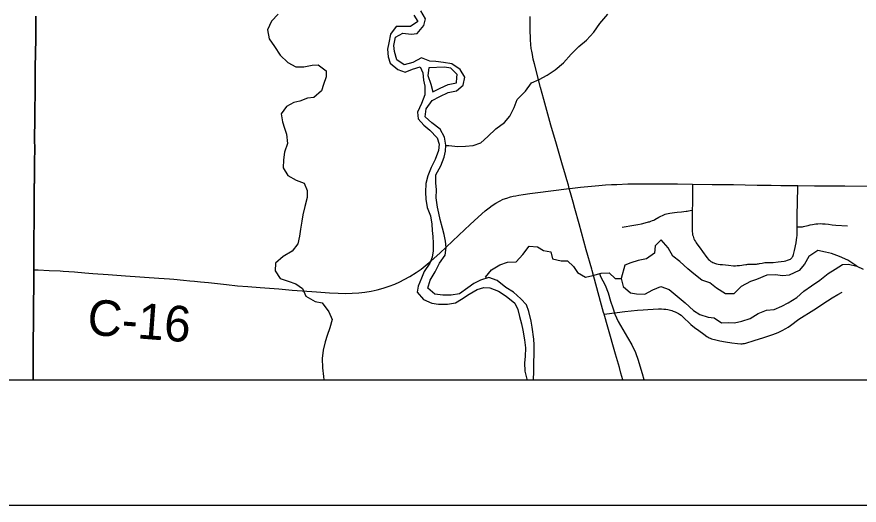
# Model space of a CAD drawing. Extents: x 0 to 34, y 0 to 22.
# Drawn here: x 3.685 to 4.357, y 14 to 14.389 of the extents above; entities that cross this region are included whole.
import ezdxf

# ---------------------------------------------------------------- set-up
doc = ezdxf.new("R2010")
doc.units = 0
for name, color, linetype in [('GM_X_Corporation', 7, 'Continuous'), ('GM_X_County_Road', 7, 'Continuous'), ('GM_X_County_Road_Text', 7, 'Continuous'), ('GM_X_Major_River', 7, 'Continuous'), ('GM_X_Minor_Lake', 7, 'Continuous'), ('GM_X_Minor_River', 7, 'Continuous'), ('GM_X_State_Route', 7, 'Continuous'), ('GM_X_Township_Road', 7, 'Continuous'), ('SH_Data', 7, 'Continuous')]:
    doc.layers.add(name, color=color, linetype=linetype)

msp = doc.modelspace()

# ---------------------------------------------------------------- linework, layer by layer
at = {"layer": 'GM_X_Corporation'}
for points in [[(2.1, 20.71973), (2.1, 14.1), (8.9, 14.1), (8.9, 20.77204)], [(2.1, 14.1), (3.69807, 14.1), (3.69811, 14.11255), (3.69813, 14.11471), (3.69815, 14.11656), (3.69822, 14.12153), (3.69828, 14.12806), (3.69826, 14.13303), (3.69826, 14.1352), (3.69829, 14.14079), (3.69835, 14.14762), (3.69837, 14.15042), (3.69846, 14.16129), (3.69849, 14.16408), (3.6986, 14.17123), (3.69864, 14.1759), (3.69863, 14.17931), (3.69862, 14.1818), (3.69861, 14.18615), (3.69861, 14.18797), (3.69862, 14.18956), (3.69868, 14.19826), (3.6988, 14.21163), (3.69894, 14.22748), (3.69908, 14.24706), (3.69926, 14.26601), (3.6993, 14.27471), (3.69932, 14.27626), (3.69934, 14.27781), (3.69934, 14.27844), (3.69935, 14.27967), (3.69936, 14.28092), (3.69937, 14.28212), (3.69936, 14.28365), (3.69936, 14.2852), (3.69935, 14.28706), (3.69934, 14.2886), (3.69932, 14.29512), (3.69938, 14.30475), (3.69942, 14.30817), (3.6997, 14.33551), (3.69985, 14.34888), (3.70019, 14.37188), (3.7003, 14.3899)], [(3.7003, 14.3899), (3.70019, 14.37188), (3.69985, 14.34888), (3.6997, 14.33551), (3.69942, 14.30817), (3.69938, 14.30475), (3.69932, 14.29512), (3.69934, 14.2886), (3.69935, 14.28706), (3.69936, 14.2852), (3.69936, 14.28365), (3.69937, 14.28212), (3.69936, 14.28092), (3.69935, 14.27967), (3.69934, 14.27844), (3.69934, 14.27781), (3.69932, 14.27626), (3.6993, 14.27471), (3.69926, 14.26601), (3.69908, 14.24706), (3.69894, 14.22748), (3.6988, 14.21163), (3.69868, 14.19826), (3.69862, 14.18956), (3.69861, 14.18797), (3.69861, 14.18615), (3.69862, 14.1818), (3.69863, 14.17931), (3.69864, 14.1759), (3.6986, 14.17123), (3.69849, 14.16408), (3.69846, 14.16129), (3.69837, 14.15042), (3.69835, 14.14762), (3.69829, 14.14079), (3.69826, 14.1352), (3.69826, 14.13303), (3.69828, 14.12806), (3.69822, 14.12153), (3.69815, 14.11656), (3.69813, 14.11471), (3.69811, 14.11255), (3.69807, 14.1), (6.729, 14.1)]]:
    msp.add_lwpolyline(points, dxfattribs=at)
at = {"layer": 'GM_X_County_Road'}
for points in [[(3.69873, 14.18769), (3.69873, 14.18929), (3.69879, 14.19799), (3.69892, 14.21135), (3.69905, 14.2272), (3.69919, 14.24678), (3.69937, 14.26574), (3.69942, 14.27443), (3.69943, 14.27598), (3.69945, 14.27754), (3.69945, 14.27817), (3.69947, 14.2794), (3.69947, 14.28064), (3.69948, 14.28185), (3.69947, 14.28338), (3.69947, 14.28492), (3.69947, 14.28678), (3.69945, 14.28833), (3.69943, 14.29485), (3.6995, 14.30447), (3.69953, 14.30789), (3.69981, 14.33524), (3.69996, 14.3486), (3.7003, 14.3716), (3.70041, 14.38963)], [(4.12562, 14.25254), (4.12831, 14.25285), (4.13469, 14.25359), (4.14052, 14.25414), (4.14923, 14.2549), (4.15451, 14.25529), (4.15933, 14.25561), (4.16365, 14.25579), (4.17247, 14.25608), (4.18432, 14.25623), (4.1976, 14.25618), (4.21186, 14.25614), (4.22401, 14.25602)], [(4.22401, 14.25602), (4.23972, 14.25579), (4.25666, 14.25554), (4.26596, 14.25541), (4.27557, 14.25526), (4.28134, 14.25515), (4.28669, 14.25505), (4.29437, 14.25496), (4.30781, 14.25484), (4.32107, 14.25471), (4.33344, 14.25455), (4.34537, 14.25449), (4.36338, 14.25423)], [(3.69873, 14.18769), (3.70224, 14.18755), (3.71093, 14.1872), (3.71961, 14.18674), (3.72209, 14.18657), (3.73107, 14.18591), (3.73943, 14.18529), (3.74563, 14.18483), (3.75802, 14.18386), (3.77165, 14.18286), (3.79829, 14.18099), (3.80697, 14.18036), (3.81037, 14.18008), (3.81811, 14.17943), (3.82305, 14.17898), (3.82676, 14.17862), (3.83171, 14.17812), (3.83788, 14.17749), (3.85234, 14.17593), (3.86098, 14.17499), (3.86933, 14.17421), (3.87925, 14.17342), (3.89412, 14.17237), (3.90466, 14.17154), (3.91271, 14.1709), (3.92418, 14.17008), (3.93442, 14.16942), (3.94126, 14.16902), (3.94686, 14.16886), (3.95247, 14.1689), (3.95777, 14.16919), (3.96274, 14.16972), (3.96767, 14.17053), (3.97255, 14.17161), (3.97737, 14.17293), (3.98211, 14.17449), (3.98649, 14.17617), (3.99048, 14.17795), (3.9941, 14.17979), (3.99843, 14.18228), (4.00346, 14.18541), (4.00759, 14.18823), (4.01081, 14.19071), (4.01556, 14.19473), (4.02249, 14.20097), (4.03764, 14.21525), (4.0467, 14.22376), (4.05311, 14.22964), (4.05867, 14.23459), (4.06176, 14.23715), (4.06422, 14.23898), (4.06706, 14.24082), (4.07, 14.24245), (4.07307, 14.24384), (4.07595, 14.2449), (4.0789, 14.24577), (4.081, 14.24628), (4.08305, 14.24675), (4.0854, 14.24722), (4.089, 14.24777), (4.09418, 14.24846), (4.09848, 14.24898), (4.12562, 14.25254)], [(3.69818, 14.1), (3.69822, 14.11227), (3.69824, 14.11444), (3.69826, 14.11629), (3.69833, 14.12125), (3.69839, 14.12778), (3.69837, 14.13276), (3.69837, 14.13493), (3.69841, 14.14051), (3.69846, 14.14735), (3.69848, 14.15014), (3.69857, 14.16102), (3.6986, 14.16381), (3.69871, 14.17095), (3.69875, 14.17562), (3.69874, 14.17904), (3.69874, 14.18152), (3.69872, 14.18587), (3.69873, 14.18769)]]:
    msp.add_lwpolyline(points, dxfattribs=at)
at = {"layer": 'GM_X_Major_River'}
for points in [[(4.09708, 14.1), (4.09731, 14.10667), (4.09736, 14.11369), (4.09779, 14.12032), (4.09766, 14.12772), (4.0975, 14.13247), (4.09605, 14.14196), (4.09514, 14.14671), (4.09349, 14.15431), (4.09144, 14.15964), (4.08711, 14.16441), (4.08127, 14.16977), (4.07504, 14.17361), (4.06825, 14.17916), (4.06144, 14.18149), (4.05478, 14.17926), (4.04964, 14.17664), (4.04487, 14.17327), (4.03819, 14.16857), (4.03135, 14.1673), (4.02471, 14.16735), (4.01846, 14.16834), (4.01299, 14.17313), (4.01475, 14.17937), (4.01859, 14.18598), (4.02225, 14.19298), (4.02666, 14.1992), (4.02746, 14.20545), (4.02693, 14.21039), (4.02583, 14.2159), (4.02454, 14.22084), (4.0227, 14.22787), (4.02159, 14.23281), (4.02068, 14.23756), (4.0196, 14.24497), (4.01965, 14.25142), (4.01912, 14.25692), (4.01917, 14.26337), (4.0232, 14.27055), (4.02591, 14.27736), (4.0269, 14.28228), (4.02712, 14.28702), (4.02603, 14.29348), (4.02266, 14.29977), (4.01606, 14.30475), (4.01078, 14.30953), (4.01159, 14.31597), (4.01619, 14.32258), (4.02247, 14.32576), (4.02914, 14.32893), (4.0356, 14.3304), (4.04114, 14.33491), (4.04232, 14.34116), (4.03857, 14.34726), (4.03196, 14.35186), (4.02533, 14.35305), (4.01927, 14.35366), (4.01433, 14.35389), (4.00771, 14.3566), (4.00086, 14.35305), (3.99401, 14.3512), (3.98816, 14.35504), (3.98631, 14.36169), (3.98578, 14.36644), (3.98697, 14.37326), (3.99306, 14.37625), (3.9997, 14.37563), (4.00444, 14.37597), (4.0098, 14.38257), (4.01098, 14.38768), (4.00723, 14.39416)], [(4.00171, 14.39079), (4.00489, 14.38564), (3.99917, 14.3817), (3.99234, 14.38175), (3.9876, 14.3816), (3.983, 14.37557), (3.98181, 14.36874), (3.98063, 14.36363), (3.98116, 14.35737), (3.98283, 14.35242), (3.98886, 14.34745), (3.99473, 14.34531), (4.00063, 14.34755), (4.00671, 14.34959), (4.00877, 14.34483), (4.00948, 14.33875), (4.01058, 14.334), (4.01053, 14.32717), (4.00783, 14.32037), (4.00474, 14.31337), (4.00508, 14.30806), (4.00959, 14.3029), (4.0145, 14.29907), (4.02033, 14.29296), (4.02181, 14.28782), (4.0214, 14.2827), (4.01869, 14.27571), (4.01541, 14.26909), (4.0129, 14.26247), (4.01114, 14.25641), (4.01109, 14.24959), (4.01124, 14.24408), (4.01233, 14.23744), (4.01494, 14.23059), (4.01603, 14.22394), (4.01637, 14.21901), (4.0169, 14.21426), (4.01724, 14.20895), (4.0172, 14.20269), (4.01621, 14.19776), (4.01447, 14.19284), (4.00987, 14.18624), (4.00774, 14.18094), (4.00504, 14.1747), (4.00443, 14.16978), (4.00951, 14.16386), (4.01613, 14.16096), (4.02144, 14.16036), (4.02846, 14.1603), (4.03491, 14.1612), (4.03968, 14.1642), (4.04578, 14.16833), (4.05226, 14.17188), (4.05758, 14.17355), (4.06232, 14.17332), (4.06913, 14.17062), (4.07537, 14.16659), (4.08234, 14.16103), (4.08458, 14.15589), (4.08606, 14.15038), (4.08753, 14.14449), (4.08864, 14.13955), (4.08991, 14.13176), (4.09081, 14.12531), (4.09057, 14.11848), (4.08996, 14.11336), (4.09029, 14.10672), (4.09176, 14.10045), (4.09174, 14.1)], [(4.01354, 14.34859), (4.01292, 14.34252), (4.01534, 14.33567), (4.01681, 14.32959), (4.02271, 14.33239), (4.02919, 14.33538), (4.03565, 14.33685), (4.03604, 14.34094)], [(4.03604, 14.34094), (4.03627, 14.34329), (4.03118, 14.34845), (4.02625, 14.34925), (4.01354, 14.34859)]]:
    msp.add_lwpolyline(points, dxfattribs=at)
at = {"layer": 'GM_X_Minor_Lake'}
for points in [[(4.35483, 14.19046), (4.34766, 14.19545), (4.34104, 14.19834), (4.33479, 14.20067), (4.32987, 14.20165), (4.32381, 14.20303), (4.31675, 14.19815), (4.3131, 14.19211), (4.30889, 14.18721), (4.30108, 14.18328), (4.29596, 14.18294), (4.28989, 14.18375), (4.28325, 14.18342), (4.27506, 14.17987), (4.27012, 14.1782), (4.26269, 14.17428), (4.25695, 14.16844), (4.25012, 14.16849), (4.24314, 14.17291), (4.23767, 14.17731), (4.23142, 14.17944), (4.22501, 14.18443), (4.2201, 14.18845), (4.21389, 14.19437), (4.20823, 14.1984), (4.20448, 14.20526), (4.19884, 14.21156), (4.19406, 14.20685), (4.19363, 14.20079), (4.18715, 14.19628), (4.18069, 14.195), (4.17479, 14.19315), (4.16985, 14.19129), (4.16711, 14.18069)], [(4.16711, 14.18069), (4.16858, 14.17423), (4.17443, 14.16925), (4.17916, 14.16846), (4.18599, 14.16822), (4.19228, 14.17177), (4.19875, 14.17438), (4.20537, 14.17205), (4.21159, 14.16651), (4.21801, 14.16134), (4.22479, 14.15522), (4.2297, 14.15195), (4.23632, 14.15001), (4.24106, 14.1494), (4.24692, 14.14537), (4.25261, 14.14571), (4.25735, 14.1453), (4.26324, 14.14658), (4.2699, 14.14881), (4.27619, 14.15293), (4.28285, 14.15535), (4.28892, 14.15587), (4.29521, 14.15867), (4.30016, 14.16129), (4.30721, 14.16559), (4.31275, 14.17068), (4.31885, 14.1748), (4.32534, 14.17931), (4.33202, 14.18476), (4.33755, 14.18813), (4.34346, 14.19188), (4.34839, 14.19203), (4.35483, 14.19046)]]:
    msp.add_lwpolyline(points, dxfattribs=at)
at = {"layer": 'GM_X_Minor_River'}
for points in [[(3.89356, 14.39142), (3.88821, 14.38577), (3.88512, 14.37896), (3.88621, 14.37193), (3.89053, 14.36564), (3.89522, 14.35878), (3.90125, 14.35304), (3.90748, 14.34939), (3.91393, 14.34953), (3.92058, 14.35081), (3.92552, 14.35096), (3.93175, 14.34636), (3.93171, 14.34162), (3.92977, 14.33537), (3.92802, 14.33026), (3.92191, 14.325), (3.91697, 14.32447), (3.9107, 14.32224), (3.90594, 14.32095), (3.90004, 14.31796), (3.89582, 14.31211), (3.89691, 14.30565), (3.89858, 14.30052), (3.90006, 14.29576), (3.90096, 14.28836), (3.89863, 14.28155), (3.89764, 14.27529), (3.89759, 14.26903), (3.90134, 14.26275), (3.90795, 14.25909), (3.91438, 14.25677), (3.91662, 14.25087), (3.91677, 14.24537), (3.91482, 14.23817), (3.91325, 14.23136), (3.91226, 14.22643), (3.91146, 14.21999), (3.91047, 14.2145), (3.90909, 14.20844), (3.90468, 14.2024), (3.89763, 14.19828), (3.89152, 14.19282), (3.8911, 14.18676), (3.89504, 14.18066), (3.90147, 14.17871), (3.90753, 14.17639), (3.913, 14.17274), (3.91561, 14.16665), (3.92298, 14.16243), (3.92867, 14.16143), (3.93392, 14.15419), (3.93653, 14.14791), (3.93478, 14.14128), (3.93265, 14.13523), (3.93109, 14.13031), (3.92952, 14.12349), (3.92852, 14.11686), (3.92885, 14.10946), (3.92975, 14.10262), (3.93006, 14.1)], [(4.02711, 14.28674), (4.02958, 14.28663), (4.03679, 14.286), (4.04286, 14.28634), (4.04894, 14.28686), (4.05521, 14.2889), (4.06075, 14.29398), (4.06706, 14.3), (4.07393, 14.30507), (4.07833, 14.31016), (4.0818, 14.31696), (4.08412, 14.32339), (4.09062, 14.32998), (4.0956, 14.33677), (4.10169, 14.33938), (4.10798, 14.34294), (4.11446, 14.34706), (4.12096, 14.35271), (4.12727, 14.35968), (4.1332, 14.3657), (4.13949, 14.37078), (4.14523, 14.37718), (4.15003, 14.38416), (4.15653, 14.39151)], [(4.05957, 14.18086), (4.05897, 14.18189), (4.06357, 14.18773), (4.07024, 14.19166), (4.07633, 14.1937), (4.08335, 14.19403), (4.08852, 14.19987), (4.09369, 14.20647), (4.10032, 14.20585), (4.10523, 14.20297), (4.11092, 14.20198), (4.11221, 14.19628), (4.11921, 14.19471), (4.12415, 14.19467), (4.12905, 14.19027), (4.13224, 14.1855), (4.13866, 14.18185), (4.14436, 14.18314), (4.15121, 14.18498), (4.15747, 14.18531), (4.16237, 14.18072), (4.16711, 14.18069), (4.16858, 14.17423), (4.17443, 14.16925), (4.17916, 14.16846), (4.18599, 14.16822), (4.19228, 14.17177), (4.19875, 14.17438), (4.20537, 14.17205), (4.21159, 14.16651), (4.21801, 14.16134), (4.22479, 14.15522), (4.2297, 14.15195), (4.23632, 14.15001), (4.24106, 14.1494), (4.24692, 14.14537), (4.25261, 14.14571), (4.25735, 14.1453), (4.26324, 14.14658), (4.2699, 14.14881), (4.27619, 14.15293), (4.28285, 14.15535), (4.28892, 14.15587), (4.29521, 14.15867), (4.30016, 14.16129), (4.30721, 14.16559), (4.31275, 14.17068), (4.31885, 14.1748), (4.32534, 14.17931), (4.33202, 14.18476), (4.33755, 14.18813), (4.34346, 14.19188), (4.34839, 14.19203), (4.35483, 14.19046), (4.35993, 14.18815)], [(4.14978, 14.1846), (4.15043, 14.18233), (4.15417, 14.17548), (4.15659, 14.1692), (4.15844, 14.16273), (4.1603, 14.15741), (4.16197, 14.15227), (4.16458, 14.14638), (4.17208, 14.1338), (4.17545, 14.1277), (4.17844, 14.12161), (4.18048, 14.11572), (4.18196, 14.11096), (4.18381, 14.10488), (4.18511, 14.10013), (4.18511, 14.1)]]:
    msp.add_lwpolyline(points, dxfattribs=at)
at = {"layer": 'GM_X_State_Route'}
for points in [[(4.12562, 14.25254), (4.12492, 14.25502), (4.12361, 14.25949), (4.12206, 14.26485), (4.12028, 14.27112), (4.11547, 14.2877), (4.11095, 14.30298), (4.10527, 14.32332), (4.10273, 14.33293), (4.09786, 14.3519), (4.09694, 14.35564), (4.09621, 14.35925), (4.09576, 14.36187), (4.09538, 14.36412), (4.09498, 14.36722), (4.09472, 14.37096), (4.09455, 14.37967), (4.09454, 14.3896)], [(4.14358, 14.18811), (4.13921, 14.20359), (4.13352, 14.22426), (4.13009, 14.23651), (4.1287, 14.24158), (4.12661, 14.24905), (4.12562, 14.25254)], [(4.16836, 14.1), (4.16687, 14.10522), (4.16559, 14.1097), (4.16256, 14.12046), (4.15636, 14.14195), (4.15343, 14.15225), (4.15305, 14.1536), (4.15067, 14.16228), (4.14385, 14.18714), (4.14358, 14.18811)]]:
    msp.add_lwpolyline(points, dxfattribs=at)
at = {"layer": 'GM_X_Township_Road'}
for points in [[(4.22401, 14.25602), (4.22401, 14.25393), (4.22381, 14.24045), (4.22373, 14.23531)], [(4.30727, 14.2218), (4.30744, 14.23103), (4.30778, 14.25299), (4.30781, 14.25484)], [(4.16784, 14.22157), (4.17714, 14.22327), (4.18031, 14.22385), (4.18333, 14.22443), (4.18608, 14.22504), (4.18882, 14.22577), (4.18974, 14.22603), (4.19078, 14.22638), (4.19198, 14.22683), (4.19302, 14.22733), (4.19392, 14.22782), (4.19715, 14.22962), (4.1986, 14.23039), (4.20005, 14.23106), (4.20118, 14.23158), (4.20223, 14.23196), (4.20328, 14.23228), (4.20452, 14.2326), (4.20589, 14.23286), (4.2076, 14.23315), (4.20949, 14.23341), (4.21167, 14.23365), (4.21503, 14.23397), (4.21878, 14.23438), (4.21965, 14.23446), (4.22067, 14.23464), (4.22212, 14.23496), (4.22373, 14.23531)], [(4.22373, 14.23531), (4.22369, 14.23327), (4.22363, 14.22762), (4.22357, 14.22205), (4.22358, 14.21894), (4.22364, 14.2179), (4.22381, 14.21678), (4.22403, 14.21563), (4.22436, 14.21436), (4.22468, 14.21328), (4.22511, 14.21232), (4.22558, 14.21128), (4.22623, 14.2101), (4.22684, 14.20917), (4.22747, 14.20828), (4.23008, 14.20482), (4.23201, 14.20225), (4.23541, 14.19754), (4.23678, 14.19591), (4.2374, 14.19533), (4.23803, 14.19484), (4.23866, 14.19436), (4.23933, 14.19393), (4.24002, 14.19358), (4.2408, 14.19322), (4.24154, 14.19292), (4.24225, 14.19265), (4.24316, 14.19242), (4.24429, 14.19219), (4.24589, 14.19196), (4.24781, 14.19177), (4.25268, 14.19125), (4.25672, 14.19093), (4.25818, 14.19089), (4.25964, 14.19095), (4.2614, 14.19116), (4.26327, 14.19143), (4.26466, 14.19167), (4.26637, 14.19194), (4.26725, 14.19201), (4.26809, 14.19204), (4.27073, 14.1921), (4.27502, 14.19225), (4.27576, 14.1923), (4.27655, 14.19242), (4.27737, 14.19256), (4.27938, 14.19294), (4.28151, 14.19335), (4.28229, 14.19345), (4.28319, 14.19349), (4.2849, 14.19349), (4.28822, 14.19357), (4.29231, 14.19389), (4.29688, 14.19459), (4.29847, 14.19489), (4.29969, 14.19523), (4.30055, 14.1955), (4.30134, 14.19583), (4.30203, 14.19624), (4.30258, 14.19668), (4.30305, 14.19717), (4.30343, 14.19765), (4.3038, 14.19826), (4.30414, 14.19895), (4.30447, 14.19994), (4.30476, 14.20101), (4.30519, 14.20301), (4.30647, 14.20916), (4.30718, 14.21362), (4.30732, 14.21486), (4.30731, 14.21609), (4.30726, 14.21951), (4.30727, 14.2218)], [(4.30727, 14.2218), (4.3086, 14.22182), (4.31074, 14.22186), (4.31157, 14.22193), (4.31247, 14.22208), (4.31349, 14.22232), (4.31469, 14.22263), (4.31623, 14.22301), (4.31779, 14.2234), (4.31971, 14.22378), (4.32219, 14.22418), (4.32395, 14.22439), (4.3258, 14.22447), (4.32769, 14.22443), (4.32983, 14.2243), (4.33227, 14.224), (4.3352, 14.22359), (4.33811, 14.22336), (4.34763, 14.22281)], [(4.15343, 14.15225), (4.15564, 14.15252), (4.16994, 14.15431), (4.18009, 14.15549), (4.18448, 14.15582), (4.18828, 14.15601), (4.19673, 14.15647), (4.19926, 14.15646), (4.20099, 14.15636), (4.20269, 14.15614), (4.20424, 14.15588), (4.2053, 14.15566), (4.20641, 14.1554), (4.20744, 14.1551), (4.20854, 14.15474), (4.21013, 14.15407), (4.21167, 14.1533), (4.21267, 14.15275), (4.21361, 14.15217), (4.2148, 14.15135), (4.21587, 14.1505), (4.22262, 14.14413), (4.22549, 14.14174), (4.22888, 14.1392), (4.23286, 14.13629), (4.23547, 14.13445), (4.23628, 14.1339), (4.23713, 14.13347), (4.23806, 14.13305), (4.23908, 14.13268), (4.24019, 14.13235), (4.24146, 14.13206), (4.24568, 14.13111), (4.25025, 14.13022), (4.25517, 14.12948), (4.25968, 14.12889), (4.26257, 14.12873), (4.2635, 14.12875), (4.26441, 14.12882), (4.26546, 14.12901), (4.26643, 14.12927), (4.2731, 14.13117), (4.28083, 14.13359), (4.28791, 14.13607), (4.29221, 14.13772), (4.29546, 14.1392), (4.29829, 14.14079), (4.30024, 14.14203), (4.30195, 14.14327), (4.30879, 14.14823), (4.3207, 14.15578), (4.3315, 14.16293), (4.33539, 14.16541), (4.33981, 14.16783), (4.34335, 14.16972)]]:
    msp.add_lwpolyline(points, dxfattribs=at)
at = {"layer": 'SH_Data'}
for p, q in [((2.1, 14.1), (8.9, 14.1)), ((2, 14), (9, 14))]:
    msp.add_line(p, q, dxfattribs=at)

# ---------------------------------------------------------------- texts
at = {"layer": 'GM_X_County_Road_Text'}
msp.add_text('C-16', height=0.028409, rotation=355.65177, dxfattribs=at).set_placement((3.7407, 14.13605))

doc.saveas('drawing.dxf')
